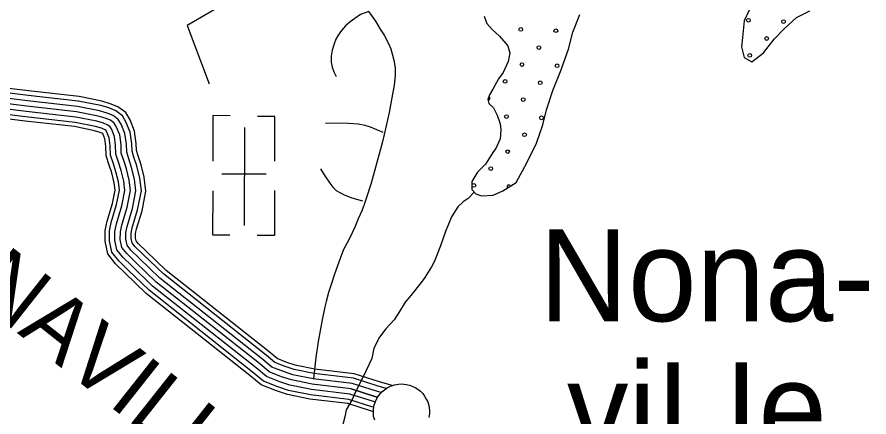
# Model space of a CAD drawing. Extents: x 1788175 to 1969470, y 584502 to 738744.
# Drawn here: x 1810329 to 1815217, y 705563 to 707859 of the extents above; entities that cross this region are included whole.
import ezdxf

# ---------------------------------------------------------------- set-up
doc = ezdxf.new("R2010")
doc.units = 0
for name, color, linetype in [('DESIGN - ROW - Right-of-Way and Easement Labels', 7, 'Continuous'), ('DESIGN - SCRATCH - User 1', 7, 'Continuous'), ('DESIGN - TRAFFIC CONTROL PERMANENT - Pavement Marking Text', 7, 'Continuous'), ('DESIGN - TRANSPORTATION - Edge of Traveled Way', 7, 'Continuous'), ('DESIGN - TRANSPORTATION - Text', 7, 'Continuous'), ('DESIGN - UTILITIES - Cable (Overhead) with Text', 7, 'Continuous'), ('DESIGN - UTILITIES - Cable (Underground) with Text', 7, 'Continuous'), ('SURVEY - CONTOURS - Index with Text', 7, 'Continuous'), ('SURVEY - TRANSPORTATION - Roads', 7, 'Continuous'), ('SURVEY - VEGETATION - Features with Text', 7, 'Continuous')]:
    doc.layers.add(name, color=color, linetype=linetype)

msp = doc.modelspace()

# ---------------------------------------------------------------- linework, layer by layer
at = {"layer": 'DESIGN - SCRATCH - User 1'}
for points in [[(1814530, 707898.5), (1814502, 707836.4), (1814492.1, 707742.3), (1814486.1, 707688.2), (1814502.1, 707626.1), (1814546, 707602.1), (1814612, 707654.3), (1814674, 707732.5), (1814729.9, 707790.7), (1814801.9, 707856.9), (1814877.8, 707895.1)], [(1813008.9, 707864.1), (1813024.9, 707822.1), (1813054.8, 707788.1), (1813096.8, 707750.1), (1813144.8, 707694.1), (1813156.8, 707652.1), (1813146.8, 707604), (1813118.8, 707539.8), (1813090.8, 707503.7), (1813058.9, 707445.6), (1813040.9, 707413.5), (1813030.9, 707385.5), (1813036.9, 707363.5), (1813062.9, 707337.5), (1813084.9, 707295.4), (1813100.9, 707245.4), (1813104.9, 707211.3), (1813100.9, 707159.3), (1813076.9, 707105.1), (1813062.9, 707087.1), (1813016.9, 707014.9), (1812971, 706968.8), (1812951, 706934.7), (1812939, 706914.7), (1812939, 706868.6), (1812961, 706844.6), (1812995, 706832.6), (1813060.9, 706836.7), (1813116.9, 706860.9), (1813192.8, 706909), (1813254.8, 707021.3), (1813308.8, 707135.6), (1813346.7, 707239.8), (1813366.7, 707325.9), (1813402.7, 707438.1), (1813446.6, 707546.4), (1813492.6, 707674.6), (1813518.6, 707772.8), (1813558.6, 707873)]]:
    msp.add_lwpolyline(points, dxfattribs=at)
at = {"layer": 'DESIGN - TRAFFIC CONTROL PERMANENT - Pavement Marking Text'}
for centre in [(1814525.7, 707840.5), (1814727.3, 707833.1), (1813219, 707788.3), (1813420.6, 707780.8), (1814630.2, 707736), (1813323.5, 707683.7), (1814533.2, 707638.9), (1813226.4, 707586.6), (1813428, 707579.2), (1813129.4, 707489.6), (1813331, 707482.1), (1813233.9, 707385), (1813136.8, 707288), (1813338.4, 707280.5), (1813241.4, 707183.4), (1813144.3, 707086.4), (1813047.2, 706989.3), (1812950.2, 706892.2)]:
    msp.add_circle(centre, 10.6, dxfattribs=at)
for centre, start, end in [((1813032.3, 707392.5), 267.6595, 64.7568), ((1813151.8, 706884.7), 24.2997, 220.492)]:
    msp.add_arc(centre, 10.6, start, end, dxfattribs=at)
at = {"layer": 'DESIGN - TRANSPORTATION - Edge of Traveled Way'}
for points in [[(1814530, 707898.5), (1814502, 707836.4), (1814492.1, 707742.3), (1814486.1, 707688.2), (1814502.1, 707626.1), (1814546, 707602.1), (1814612, 707654.3), (1814674, 707732.5), (1814729.9, 707790.7), (1814801.9, 707856.9), (1814877.8, 707895.1)], [(1813008.9, 707864.1), (1813024.9, 707822.1), (1813054.8, 707788.1), (1813096.8, 707750.1), (1813144.8, 707694.1), (1813156.8, 707652.1), (1813146.8, 707604), (1813118.8, 707539.8), (1813090.8, 707503.7), (1813058.9, 707445.6), (1813040.9, 707413.5), (1813030.9, 707385.5), (1813036.9, 707363.5), (1813062.9, 707337.5), (1813084.9, 707295.4), (1813100.9, 707245.4), (1813104.9, 707211.3), (1813100.9, 707159.3), (1813076.9, 707105.1), (1813062.9, 707087.1), (1813016.9, 707014.9), (1812971, 706968.8), (1812951, 706934.7), (1812939, 706914.7), (1812939, 706868.6), (1812961, 706844.6), (1812995, 706832.6), (1813060.9, 706836.7), (1813116.9, 706860.9), (1813192.8, 706909), (1813254.8, 707021.3), (1813308.8, 707135.6), (1813346.7, 707239.8), (1813366.7, 707325.9), (1813402.7, 707438.1), (1813446.6, 707546.4), (1813492.6, 707674.6), (1813518.6, 707772.8), (1813558.6, 707873)]]:
    msp.add_lwpolyline(points, dxfattribs=at)
at = {"layer": 'DESIGN - TRANSPORTATION - Text'}
for points in [[(1812952.3, 706854.1), (1812916.8, 706817.6), (1812912.7, 706813.7), (1812888.5, 706798), (1812858.1, 706770.4), (1812821.1, 706712.9), (1812787.8, 706627.2), (1812758.5, 706545.5), (1812725.1, 706457.8), (1812706.6, 706426), (1812669.6, 706364.5), (1812647.9, 706335.9)], [(1812647.9, 706335.9), (1812588, 706261.2), (1812556.1, 706221.4), (1812524.2, 706169.6), (1812492.3, 706121.7), (1812444.5, 706069.9), (1812408.6, 706022.1), (1812376.7, 705958.3), (1812364.8, 705898.5), (1812332.9, 705830.7), (1812305, 705774.9), (1812273.1, 705711.2), (1812249.2, 705659.3), (1812217.3, 705603.5), (1812209.3, 705563.7), (1812189.4, 705484), (1812185.4, 705400.3), (1812185.4, 705316.5), (1812185.5, 705312.5)]]:
    msp.add_lwpolyline(points, dxfattribs=at)
at = {"layer": 'DESIGN - UTILITIES - Cable (Overhead) with Text'}
msp.add_lwpolyline([(1811782.8, 708090.8), (1811304.7, 707811.5), (1811431, 707476.1)], dxfattribs=at)
at = {"layer": 'DESIGN - UTILITIES - Cable (Underground) with Text'}
for p, q in [((1811452.8, 707293.1), (1811452.2, 707032.3)), ((1811552.5, 707292.9), (1811453.4, 707293.1)), ((1811809.2, 707288.3), (1811709.4, 707288.5)), ((1811808.5, 707031.6), (1811809.1, 707288.3)), ((1811758.3, 706957.3), (1811504.6, 706957.9)), ((1811451.8, 706861.3), (1811451.2, 706609.9)), ((1811807.5, 706605.1), (1811808.1, 706863.2)), ((1811451.4, 706609.8), (1811549.6, 706609.6)), ((1811807.3, 706605.1), (1811707.8, 706605.3))]:
    msp.add_line(p, q, dxfattribs=at)
msp.add_lwpolyline([(1811633.6, 707225.3), (1811632.3, 706662.2)], dxfattribs=at)
at = {"layer": 'SURVEY - CONTOURS - Index with Text'}
for points in [[(1812258.8, 705785.8), (1812032.9, 705812.6), (1811919.2, 705836.1), (1811868.5, 705852.7), (1811807.7, 705876.9), (1811759.1, 705917.4), (1811168.6, 706384.3), (1811051.8, 706497), (1811005.6, 706542.1), (1810989, 706563.8), (1810983.7, 706587.7), (1810984, 706618.7), (1810990.5, 706650), (1811021.3, 706752.3), (1811042.5, 706861.1), (1811033.3, 706934.5), (1811016.4, 707004.4), (1811000.1, 707054.9), (1810989.1, 707088.7), (1810987.6, 707131.2), (1810978.6, 707198.2), (1810954.3, 707257.8), (1810933.7, 707292.7), (1810895.5, 707321), (1810855.8, 707337.2), (1810810.3, 707351.2), (1810680.9, 707377.1), (1810392.9, 707409.1), (1810099.4, 707445)], [(1812264.3, 705811), (1812037, 705838), (1811925.9, 705860.9), (1811877.3, 705876.9), (1811821, 705899.3), (1811775.3, 705937.4), (1811185.6, 706403.7), (1811069.7, 706515.4), (1811024.9, 706559.2), (1811012.9, 706574.9), (1811009.5, 706590.4), (1811009.7, 706615.9), (1811015.4, 706643.6), (1811046.3, 706746.1), (1811068.6, 706860.2), (1811058.7, 706939.2), (1811041.2, 707011.4), (1811024.5, 707062.8), (1811014.7, 707093.2), (1811013.3, 707133.3), (1811003.7, 707204.8), (1810977.4, 707269.3), (1810953.2, 707310.3), (1810908.2, 707343.6), (1810864.5, 707361.4), (1810816.6, 707376.1), (1810684.8, 707402.5), (1810395.8, 707434.7), (1810102.4, 707470.5)], [(1812252.3, 705755.3), (1812027.9, 705781.9), (1811911.2, 705806.1), (1811857.9, 705823.6), (1811791.7, 705849.9), (1811739.5, 705893.4), (1811148.2, 706361), (1811030.3, 706474.7), (1810982.3, 706521.5), (1810960.2, 706550.4), (1810952.7, 706584.4), (1810953, 706622), (1810960.4, 706657.6), (1810991.2, 706759.8), (1811011.2, 706862.2), (1811002.8, 706929), (1810986.6, 706996), (1810970.6, 707045.3), (1810958.3, 707083.3), (1810956.7, 707128.6), (1810948.4, 707190.1), (1810926.4, 707244.1), (1810910.2, 707271.5), (1810880.2, 707293.8), (1810845.4, 707307.9), (1810802.7, 707321.1), (1810676.1, 707346.4), (1810389.3, 707378.3), (1810095.7, 707414.2)], [(1812239.1, 705694.5), (1812018, 705720.7), (1811895.2, 705746.1), (1811836.8, 705765.3), (1811759.6, 705795.9), (1811700.4, 705845.2), (1811107.3, 706314.2), (1810987.1, 706430.2), (1810935.8, 706480.2), (1810902.5, 706523.7), (1810890.7, 706577.9), (1810891, 706628.6), (1810900.2, 706672.9), (1810930.9, 706774.7), (1810948.4, 706864.3), (1810941.7, 706917.8), (1810926.9, 706979.1), (1810911.6, 707026.2), (1810896.6, 707072.4), (1810894.9, 707123.3), (1810888, 707174), (1810870.7, 707216.5), (1810863.2, 707229.2), (1810849.6, 707239.3), (1810824.5, 707249.5), (1810787.5, 707260.9), (1810666.6, 707285.1), (1810382.1, 707316.8), (1810088.4, 707352.6)], [(1812245.7, 705724.9), (1812023, 705751.3), (1811903.2, 705776.1), (1811847.4, 705794.4), (1811775.6, 705822.9), (1811720, 705869.3), (1811127.8, 706337.6), (1811008.7, 706452.5), (1810959.1, 706500.8), (1810931.3, 706537.1), (1810921.7, 706581.2), (1810922, 706625.3), (1810930.3, 706665.3), (1810961.1, 706767.2), (1810979.8, 706863.2), (1810972.2, 706923.4), (1810956.7, 706987.6), (1810941.1, 707035.7), (1810927.4, 707077.9), (1810925.8, 707125.9), (1810918.2, 707182.1), (1810898.6, 707230.3), (1810886.7, 707250.4), (1810864.9, 707266.5), (1810835, 707278.7), (1810795.1, 707291), (1810671.3, 707315.8), (1810385.7, 707347.6), (1810092.1, 707383.4)], [(1812245.7, 705724.9), (1812023, 705751.3), (1811903.2, 705776.1), (1811847.4, 705794.4), (1811775.6, 705822.9), (1811720, 705869.3), (1811127.8, 706337.6), (1811008.7, 706452.5), (1810959.1, 706500.8), (1810931.3, 706537.1), (1810921.7, 706581.2), (1810922, 706625.3), (1810930.3, 706665.3), (1810961.1, 706767.2), (1810979.8, 706863.2), (1810972.2, 706923.4), (1810956.7, 706987.6), (1810941.1, 707035.7), (1810927.4, 707077.9), (1810925.8, 707125.9), (1810918.2, 707182.1), (1810898.6, 707230.3), (1810886.7, 707250.4), (1810864.9, 707266.5), (1810835, 707278.7), (1810795.1, 707291), (1810671.3, 707315.8), (1810385.7, 707347.6), (1810092.1, 707383.4)], [(1812227.4, 705639.7), (1812009, 705665.6), (1811880.8, 705692.1), (1811817.8, 705712.9), (1811730.7, 705747.4), (1811665.3, 705802), (1811070.6, 706272.2), (1810948.3, 706390.2), (1810894, 706443.1), (1810850.8, 706499.7), (1810834.9, 706572.1), (1810835.4, 706634.5), (1810846.2, 706686.6), (1810876.8, 706788.1), (1810892, 706866.2), (1810886.8, 706907.7), (1810873.2, 706964), (1810858.6, 707009), (1810841.2, 707062.7), (1810839.3, 707118.7), (1810833.7, 707159.6), (1810821, 707190.7), (1810805.8, 707197), (1810773.8, 707206.8), (1810658, 707230), (1810375.6, 707261.4), (1810081.9, 707297.3)], [(1812232.5, 705664), (1812013, 705690), (1811887.2, 705716.1), (1811826.2, 705736.1), (1811743.5, 705768.9), (1811680.9, 705821.2), (1811086.9, 706290.8), (1810965.5, 706408), (1810912.6, 706459.6), (1810873.7, 706510.3), (1810859.6, 706574.7), (1810860.1, 706631.9), (1810870.2, 706680.5), (1810900.8, 706782.1), (1810917, 706865.4), (1810911.2, 706912.2), (1810897, 706970.7), (1810882.1, 707016.6), (1810865.8, 707067), (1810863.9, 707120.7), (1810857.8, 707166), (1810842.9, 707202.7), (1810839.7, 707208), (1810834.3, 707212), (1810814.1, 707220.3), (1810779.8, 707230.8), (1810661.8, 707254.4), (1810378.5, 707286), (1810084.8, 707321.8)], [(1812447.9, 705726.6), (1812401.2, 705740.7), (1812258.8, 705785.8)], [(1812481.8, 705743.2), (1812408.8, 705765.3), (1812264.3, 705811)], [(1812399.1, 705676.6), (1812382.9, 705681.5), (1812245.7, 705724.9)], [(1812245.7, 705724.9), (1812382.9, 705681.5), (1812397.5, 705677.1)], [(1812418.6, 705703.1), (1812392, 705711.1), (1812252.3, 705755.3)], [(1812384, 705648.8), (1812373.7, 705651.9), (1812239.1, 705694.5)], [(1812374.9, 705593.3), (1812357.2, 705598.7), (1812227.4, 705639.7)], [(1812376, 705618.8), (1812364.5, 705622.3), (1812232.5, 705664)]]:
    msp.add_lwpolyline(points, dxfattribs=at)
at = {"layer": 'SURVEY - TRANSPORTATION - Roads'}
for points in [[(1812348, 707888.7), (1812385.5, 707835.8), (1812411.9, 707789.2), (1812435.6, 707754.6), (1812461, 707707), (1812474.6, 707676.8), (1812490.6, 707611.5), (1812499, 707568.3), (1812499.2, 707523.4), (1812493.1, 707468.7), (1812483.1, 707416.1), (1812464.1, 707311.9), (1812426.7, 707142.3), (1812361.8, 706904.6), (1812335.1, 706822.5), (1812321.2, 706783), (1812307.5, 706747.4), (1812287.4, 706701.1), (1812267.4, 706653.7), (1812252.7, 706621.2), (1812232.7, 706580.9), (1812202.4, 706523.8), (1812182.3, 706473.5), (1812167.4, 706431), (1812151.4, 706383.5), (1812133.3, 706330.1), (1812116.2, 706278.7), (1812102.1, 706225.2), (1812095.8, 706195.3), (1812079.7, 706121.6), (1812057.6, 705996), (1812043.8, 705905.5), (1812029.7, 705781.7)], [(1812346.9, 707890.8), (1812299.1, 707873.7), (1812266.4, 707850.6), (1812239.8, 707831.4), (1812214.1, 707808.2), (1812191.4, 707782.8), (1812171.7, 707755.4), (1812159.2, 707731.8), (1812149.6, 707706.1), (1812137.8, 707668.5), (1812131.2, 707634.8), (1812131.6, 707600.9), (1812137.1, 707570.8), (1812147.7, 707544.6), (1812160.4, 707517.3)], [(1812429.6, 707196.8), (1812356.6, 707227.6), (1812326.4, 707236.4), (1812286.7, 707244.4), (1812230.6, 707247.9), (1812099.2, 707249.5)], [(1812070.1, 706988.6), (1812095.9, 706948.3), (1812123.4, 706905.6), (1812140.2, 706882.2), (1812161.1, 706862.7), (1812182.1, 706851.2), (1812206.1, 706837.6), (1812250.3, 706820.4), (1812310.4, 706803.9)]]:
    msp.add_lwpolyline(points, dxfattribs=at)
at = {"layer": 'SURVEY - VEGETATION - Features with Text'}
msp.add_lwpolyline([(1812381.8, 705545), (1812375.2, 705566.5), (1812374.8, 705599.8), (1812376.4, 705626.2), (1812386.9, 705657.3), (1812398.4, 705678.7), (1812411.8, 705696.6), (1812422.9, 705707.2), (1812437.2, 705720), (1812453.5, 705730.1), (1812471.8, 705739.6), (1812495.2, 705748.1), (1812517.4, 705751.6), (1812535.3, 705752.9), (1812562.4, 705750.6), (1812581.1, 705746), (1812596.1, 705740.1), (1812613.7, 705731.8), (1812628, 705723.3), (1812643.2, 705711.7), (1812657.1, 705697.5), (1812667.9, 705682.3), (1812676.7, 705666), (1812685.7, 705649.7), (1812691.6, 705628.8), (1812695.1, 705601.5), (1812695.1, 705582.3), (1812692.7, 705560.9)], dxfattribs=at)

# ---------------------------------------------------------------- texts
at = {"layer": 'DESIGN - ROW - Right-of-Way and Easement Labels'}
msp.add_text('NONAVILLE', height=370, rotation=321.666, dxfattribs=at).set_placement((1809464.4, 706728.7))
at = {"layer": 'SURVEY - VEGETATION - Features with Text'}
for s, p in [('Nona-', (1813325.5, 706112.8)), ('viI Ie', (1813484.6, 705349.3))]:
    msp.add_text(s, height=528, dxfattribs=at).set_placement(p)

doc.saveas('drawing.dxf')
